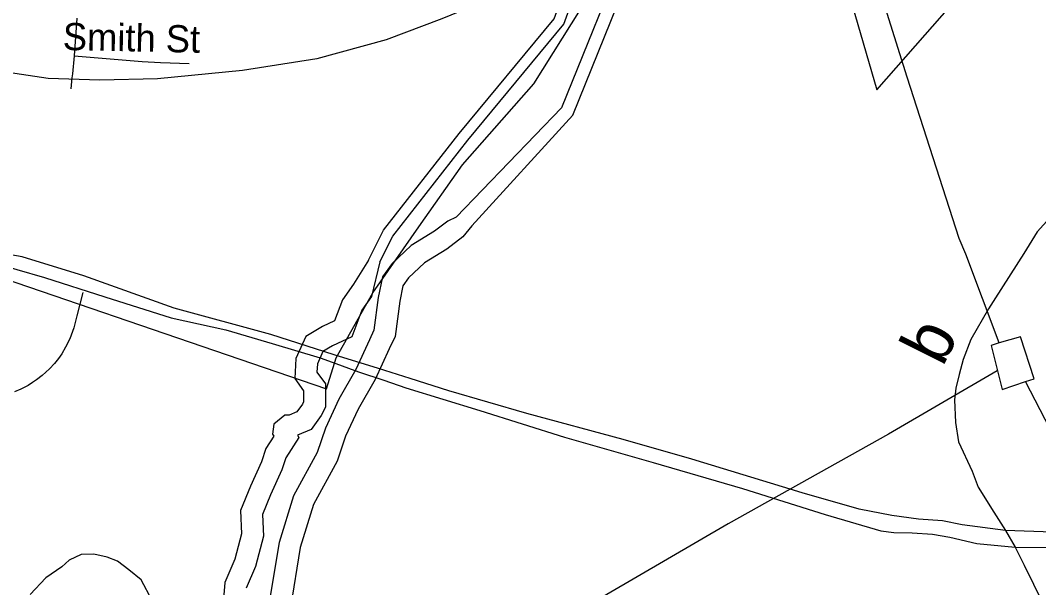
# Model space of a CAD drawing. Extents: x 1268485 to 1426702, y 514839 to 616766.
# Drawn here: x 1380178 to 1383252, y 551333 to 553044 of the extents above; entities that cross this region are included whole.
import ezdxf

# ---------------------------------------------------------------- set-up
doc = ezdxf.new("R2010")
doc.units = 0
for name, color, linetype in [('Old_Level_10', 7, 'Continuous'), ('Old_Level_22', 7, 'Continuous'), ('Old_Level_28', 7, 'Continuous'), ('Old_Level_31', 7, 'Continuous'), ('Old_Level_32', 7, 'Continuous'), ('Old_Level_35', 7, 'Continuous'), ('Old_Level_48', 7, 'Continuous'), ('Old_Level_49', 7, 'Continuous'), ('Old_Level_56', 7, 'Continuous'), ('Old_Level_58', 7, 'Continuous'), ('Old_Level_61', 7, 'Continuous'), ('Old_Level_62', 7, 'Continuous')]:
    doc.layers.add(name, color=color, linetype=linetype)

msp = doc.modelspace()

# ---------------------------------------------------------------- linework, layer by layer
at = {"layer": 'Old_Level_28'}
for points in [[(1381125.644, 552035.32), (1380934.633, 552096.02), (1380642.82, 552176.073), (1380369.835, 552273.824), (1380183.355, 552330.795), (1380079.169, 552348.775), (1379929.341, 552399.743), (1379866.414, 552420.729), (1379779.514, 552462.702), (1379722.579, 552489.685), (1379644.669, 552537.654), (1379527.803, 552612.605), (1379503.83, 552630.594), (1379368.986, 552738.524), (1379231.454, 552868.892)], [(1379202.761, 552844.142), (1379332.656, 552724.31), (1379390.46, 552671.52), (1379438.405, 552626.549), (1379483.354, 552590.572), (1379612.206, 552500.63), (1379720.081, 552443.667), (1379821.964, 552398.696), (1379938.83, 552353.725), (1380034.72, 552323.744), (1380083.064, 552316.138), (1380250.871, 552268.169), (1380433.262, 552209.817), (1380633.986, 552146.323), (1380798.31, 552110.542), (1380938.325, 552069.422), (1381083.123, 552026.013), (1381119.406, 552012.669)], [(1383152.525, 551505.519), (1383021.006, 551522.29), (1382961.972, 551534.039), (1382889.316, 551539.913), (1382809.091, 551550.193), (1382710.702, 551569.284), (1382538.143, 551619.216), (1382205.892, 551720.547), (1381997.761, 551779.291), (1381707.136, 551858.594), (1381471.76, 551926.148), (1381355.054, 551963.724), (1381259.845, 551993.703), (1381125.644, 552035.32)], [(1381119.406, 552012.669), (1381198.92, 551983.424), (1381275.217, 551958.652), (1381342.381, 551935.827), (1381565.229, 551867.406), (1381820.661, 551786.635), (1382088.96, 551710.268), (1382358.015, 551632.434), (1382608.148, 551553.13), (1382775.788, 551503.933), (1382815.143, 551498.793), (1382870.393, 551498.058), (1382931.696, 551494.387), (1382984.675, 551484.842), (1383066.035, 551465.75), (1383180.992, 551455.467)], [(1385135.48, 551904.356), (1384225.13, 551639.042), (1384090.413, 551603.796), (1383930.72, 551561.208), (1383746.053, 551525.962), (1383625.716, 551512.744), (1383436.507, 551495.121), (1383152.525, 551505.519)], [(1383180.992, 551455.467), (1383389.583, 551454.001), (1383507.649, 551456.938), (1383671.882, 551471.624), (1383782.381, 551490.715), (1383873.201, 551506.87), (1383980.672, 551530.367), (1384126.741, 551567.081), (1385153.581, 551858.939)]]:
    msp.add_lwpolyline(points, dxfattribs=at)
at = {"layer": 'Old_Level_31'}
msp.add_line((1381129.902, 552021.885), (1381129.902, 552021.885), dxfattribs=at)
at = {"layer": 'Old_Level_32'}
msp.add_line((1383152.525, 551505.519), (1383180.992, 551455.467), dxfattribs=at)
for points in [[(1384506.99, 553391.008), (1384004.735, 553003.128), (1383377.72, 552526.518), (1383305.523, 552469.467), (1383248.135, 552406.489), (1383207.943, 552341.019), (1383121.802, 552207.219), (1383101.116, 552173.62), (1383047.494, 552081.082), (1383024.789, 552020.871), (1383012.68, 551975.344), (1383002.084, 551934.224), (1382998.3, 551898.979), (1383001.327, 551831.424), (1383010.409, 551772.681), (1383051.878, 551684.272), (1383069.871, 551635.999), (1383117.445, 551560.896), (1383152.525, 551505.519)], [(1383180.992, 551455.467), (1383208.306, 551400.363), (1383264.704, 551286.582), (1383313.142, 551192.593), (1383346.447, 551127.24), (1383369.152, 551072.903), (1383384.288, 551002.411), (1383385.658, 550654.987), (1383384.289, 550497.221), (1383382.775, 550293.088), (1383393.316, 550250.644), (1383422.131, 550185.882), (1383450.891, 550143.293), (1383519.006, 550046.367), (1383624.207, 549890.698), (1383687.024, 549774.68), (1383755.139, 549642.508), (1383799.792, 549558.8), (1383825.524, 549488.308), (1383840.661, 549420.754), (1383845.203, 549354.668), (1383823.79, 549043.665)]]:
    msp.add_lwpolyline(points, dxfattribs=at)
at = {"layer": 'Old_Level_35'}
for p, q in [((1380348.905, 553050.23), (1380340.703, 552936.836)), ((1380333.833, 552870.194), (1380330.86, 552837.181))]:
    msp.add_line(p, q, dxfattribs=at)
for points in [[(1380340.703, 552936.836), (1380335.269, 552883.163), (1380333.833, 552870.194)], [(1380340.703, 552936.836), (1380546.165, 552920.022), (1380601.837, 552917.356), (1380688.163, 552913.665)], [(1380366.744, 552223.305), (1380348.905, 552153.229), (1380339.575, 552116.268), (1380327.477, 552083.255), (1380314.866, 552057.983), (1380303.281, 552038.605), (1380293.541, 552023.995), (1380281.34, 552009.436), (1380266.371, 551992.417), (1380244.021, 551973.039), (1380227.514, 551959.455), (1380215.416, 551951.663), (1380201.78, 551942.948), (1380180.044, 551931.311), (1380160.667, 551923.519)]]:
    msp.add_lwpolyline(points, dxfattribs=at)
at = {"layer": 'Old_Level_48'}
for points in [[(1381381.327, 552421.238), (1381513.165, 552608.675), (1381728.375, 552852.263), (1381929.119, 553172.378), (1382004.87, 553346.938), (1382149.014, 553449.886), (1382365.422, 553653.63), (1382486.208, 553789.064), (1382763.933, 552834.523), (1383078.09, 553192.466), (1383520.997, 553127.322), (1383439.177, 553038.926), (1383639.082, 552778.493), (1384320.884, 553308.233), (1384733.581, 552351.748), (1384990.912, 551732.179), (1385730.128, 550136.975), (1385604.959, 550011.046), (1385691.16, 550000.682), (1386508.955, 549750.194)], [(1382004.87, 553346.938), (1381885.008, 553267.311), (1381751.345, 553187.962), (1381625.928, 553120.654), (1381450.381, 553048.151), (1381283.042, 552985.688), (1381073.574, 552927.876), (1380848.754, 552892.582), (1380592.131, 552867.935), (1380417.958, 552863.638), (1380261.985, 552868.779), (1380100.378, 552892.242), (1379863.203, 552939.037), (1379709.215, 552993.701), (1379515.814, 553062.271), (1379479.552, 553001.768), (1379535.96, 552961.432), (1379487.486, 552862.961), (1379439.844, 552881.93), (1379427.14, 552853.612), (1379572.048, 552756.529), (1379520.295, 552676.185)], [(1378378.697, 552433.066), (1378495.952, 552584.793), (1378304.896, 552708.44), (1378567.713, 552977.148), (1378777.175, 552807.132), (1379069.192, 552610.417), (1379117.132, 552658.87), (1378932.038, 552838.995), (1379063.2, 552945.712), (1379224.995, 552765.466), (1379430.736, 552591.035), (1379790.464, 552381.261), (1381103.008, 551932.866), (1381131.761, 552025.897), (1381241.961, 552222.34), (1381381.327, 552421.238)]]:
    msp.add_lwpolyline(points, dxfattribs=at)
at = {"layer": 'Old_Level_49'}
for points in [[(1381381.327, 552421.238), (1381513.165, 552608.675), (1381728.375, 552852.263), (1381929.119, 553172.378), (1382004.87, 553346.938), (1382149.014, 553449.886), (1382365.422, 553653.63), (1382486.208, 553789.064), (1382763.933, 552834.523), (1383078.09, 553192.466), (1383520.997, 553127.322), (1383439.177, 553038.926), (1383639.082, 552778.493), (1384320.884, 553308.233), (1384733.581, 552351.748), (1384990.912, 551732.179), (1385730.128, 550136.975), (1385604.959, 550011.046), (1385691.16, 550000.682), (1386508.955, 549750.194)], [(1382004.87, 553346.938), (1381885.008, 553267.311), (1381751.345, 553187.962), (1381625.928, 553120.654), (1381450.381, 553048.151), (1381283.042, 552985.688), (1381073.574, 552927.876), (1380848.754, 552892.582), (1380592.131, 552867.935), (1380417.958, 552863.638), (1380261.985, 552868.779), (1380100.378, 552892.242), (1379863.203, 552939.037), (1379709.215, 552993.701), (1379515.814, 553062.271), (1379479.552, 553001.768), (1379535.96, 552961.432), (1379487.486, 552862.961), (1379439.844, 552881.93), (1379427.14, 552853.612), (1379572.048, 552756.529), (1379520.295, 552676.185)], [(1378378.697, 552433.066), (1378495.952, 552584.793), (1378304.896, 552708.44), (1378567.713, 552977.148), (1378777.175, 552807.132), (1379069.192, 552610.417), (1379117.132, 552658.87), (1378932.038, 552838.995), (1379063.2, 552945.712), (1379224.995, 552765.466), (1379430.736, 552591.035), (1379790.464, 552381.261), (1381103.008, 551932.866), (1381131.761, 552025.897), (1381241.961, 552222.34), (1381381.327, 552421.238)]]:
    msp.add_lwpolyline(points, dxfattribs=at)
at = {"layer": 'Old_Level_56'}
for points in [[(1383132.862, 552070.933), (1383032.416, 552339.08), (1383012.44, 552385.577), (1382855.348, 552872.994), (1382646.987, 553535.707), (1382468.328, 554083.567), (1382319.877, 554641.023), (1382203.479, 555011.544), (1382121.97, 555425.383), (1382067.97, 555714.809), (1381975.923, 556002.801), (1381821.454, 556470.135), (1381491.382, 557527.687), (1381388.018, 557849.923), (1381282.372, 558158.198), (1381221.589, 558319.498), (1381016.676, 558467.894), (1380819.402, 558608.131)], [(1383212.565, 551955.075), (1383238.728, 551962.552), (1383197.465, 552089.442), (1383132.862, 552070.933)], [(1383132.862, 552070.933), (1383108.699, 552063.416), (1383142.041, 551930.683), (1383212.565, 551955.075)], [(1383127.169, 551987.008), (1382799.161, 551795.721), (1382315.29, 551525.534), (1381594.106, 551106.254), (1381130.992, 550773.819), (1380673.793, 550437.064), (1380084.375, 549993.12), (1379658.102, 549413.628)], [(1388847.349, 538569.876), (1388624.123, 539000.566), (1388355.099, 539442.383), (1387442.274, 540862.007), (1387074.225, 541443.882), (1386690.423, 542048.285), (1385702.116, 544269.803), (1385485.027, 544796.615), (1385581.185, 545288.709), (1386007.064, 547198.824), (1384872.766, 547974.812), (1384498.105, 548238.674), (1384451.745, 548519.738), (1384212.924, 550023.443), (1383732.003, 550951.954), (1383212.565, 551955.075)]]:
    msp.add_lwpolyline(points, dxfattribs=at)
at = {"layer": 'Old_Level_58'}
for points in [[(1381541.59, 552424.001), (1381845.785, 552757.62), (1382056.784, 553278.555), (1382103.843, 553504.112), (1382099.845, 553743.818), (1381939.801, 554039.196), (1381941.852, 554157.254)], [(1381541.59, 552424.001), (1381845.785, 552757.62), (1382056.784, 553278.555), (1382103.843, 553504.112), (1382099.845, 553743.818), (1381939.801, 554039.196), (1381941.852, 554157.254)], [(1381229.616, 552320.928), (1381274.818, 552410.98), (1381503.405, 552702.96), (1381789.892, 553048.76), (1381919.809, 553403.739)], [(1381229.616, 552320.928), (1381274.818, 552410.98), (1381503.405, 552702.96), (1381789.892, 553048.76), (1381919.809, 553403.739)], [(1381541.59, 552424.001), (1381514.216, 552391.038), (1381465.413, 552353.463), (1381398.361, 552312.606), (1381350.174, 552266.931), (1381333.155, 552243.145), (1381323.517, 552196.7), (1381309.574, 552090.894), (1381291.632, 552052.856), (1381249.083, 551960.634), (1381197.82, 551871.283), (1381160.091, 551789.98), (1381134.459, 551714.161), (1381063.617, 551584.048), (1381023.488, 551453.541), (1380993.393, 551272.838)], [(1381541.59, 552424.001), (1381514.216, 552391.038), (1381465.413, 552353.463), (1381398.361, 552312.606), (1381350.174, 552266.931), (1381333.155, 552243.145), (1381323.517, 552196.7), (1381309.574, 552090.894), (1381291.632, 552052.856), (1381249.083, 551960.634), (1381197.82, 551871.283), (1381160.091, 551789.98), (1381134.459, 551714.161), (1381063.617, 551584.048), (1381023.488, 551453.541), (1380993.393, 551272.838)], [(1381229.616, 552320.928), (1381184.002, 552247.963), (1381150.562, 552201.115), (1381127.153, 552137.534), (1381090.369, 552120.802), (1381040.208, 552090.685), (1381010.112, 552023.758), (1381006.769, 551963.524), (1381033.52, 551926.714), (1381033.52, 551893.25), (1381030.176, 551886.558), (1381013.456, 551863.134), (1380990.049, 551853.095), (1380976.673, 551853.095), (1380943.232, 551826.324), (1380939.888, 551796.207), (1380943.232, 551789.514), (1380919.824, 551752.704), (1380906.448, 551712.548), (1380873.007, 551638.928), (1380842.911, 551565.309), (1380846.255, 551495.036), (1380826.191, 551418.405), (1380796.095, 551348.131), (1380789.407, 551274.511)], [(1381229.616, 552320.928), (1381184.002, 552247.963), (1381150.562, 552201.115), (1381127.153, 552137.534), (1381090.369, 552120.802), (1381040.208, 552090.685), (1381010.112, 552023.758), (1381006.769, 551963.524), (1381033.52, 551926.714), (1381033.52, 551893.25), (1381030.176, 551886.558), (1381013.456, 551863.134), (1380990.049, 551853.095), (1380976.673, 551853.095), (1380943.232, 551826.324), (1380939.888, 551796.207), (1380943.232, 551789.514), (1380919.824, 551752.704), (1380906.448, 551712.548), (1380873.007, 551638.928), (1380842.911, 551565.309), (1380846.255, 551495.036), (1380826.191, 551418.405), (1380796.095, 551348.131), (1380789.407, 551274.511)]]:
    msp.add_lwpolyline(points, dxfattribs=at)
at = {"layer": 'Old_Level_61'}
for points in [[(1381611.957, 554942.259), (1381734.647, 554699.771), (1381883.412, 554428.436), (1381901.764, 554156.281), (1381899.816, 554039.862), (1381904.738, 554020.126), (1382059.962, 553733.361), (1382063.653, 553507.957), (1382018.439, 553290.243), (1381811.746, 552779.817), (1381494.121, 552450.503)], [(1381263.644, 552315.586), (1381302.67, 552393.335), (1381528.958, 552682.379), (1381818.76, 553032.179), (1381952.589, 553402.397)], [(1381494.121, 552450.503), (1381468.401, 552438.576), (1381428.216, 552407.636), (1381358.274, 552365.017), (1381300.47, 552310.227), (1381271.724, 552270.052), (1381258.778, 552207.667), (1381245.858, 552109.622), (1381232.167, 552080.598), (1381190.721, 551990.764), (1381139.495, 551901.476), (1381099.071, 551814.368), (1381074.117, 551740.553), (1381002.836, 551609.635), (1380959.483, 551468.64), (1380928.542, 551282.866)], [(1381263.644, 552315.586), (1381238.576, 552211.477), (1381209.091, 552170.17), (1381179.262, 552089.151), (1381120.94, 552062.623), (1381091.618, 552045.017), (1381074.953, 552007.957), (1381073.579, 551983.207), (1381099.137, 551948.039), (1381099.137, 551877.769), (1381086.573, 551852.625), (1381056.196, 551810.067), (1381015.117, 551792.449), (1381018.523, 551785.63), (1380979.526, 551724.307), (1380967.614, 551688.545), (1380933.269, 551612.935), (1380909.144, 551553.922), (1380912.275, 551488.127), (1380888.431, 551397.061), (1380860.502, 551331.848)]]:
    msp.add_lwpolyline(points, dxfattribs=at)
at = {"layer": 'Old_Level_62'}
msp.add_lwpolyline([(1380575.926, 551294.317), (1380542.782, 551356.807), (1380505.462, 551387.103), (1380471.936, 551412.376), (1380440.153, 551424.525), (1380400.373, 551433.547), (1380362.336, 551432.676), (1380325.939, 551415.349), (1380303.486, 551395.254), (1380254.786, 551362.599), (1380207.726, 551311.849)], dxfattribs=at)

# ---------------------------------------------------------------- texts
at = {"layer": 'Old_Level_10'}
msp.add_text('Smith St', height=82.0208, rotation=358.802267, dxfattribs=at).set_placement((1380305.844, 552954.762))
at = {"layer": 'Old_Level_22'}
msp.add_text('b', height=147.638, rotation=63.444889, dxfattribs=at).set_placement((1382962.444, 551996.286))

doc.saveas('drawing.dxf')
